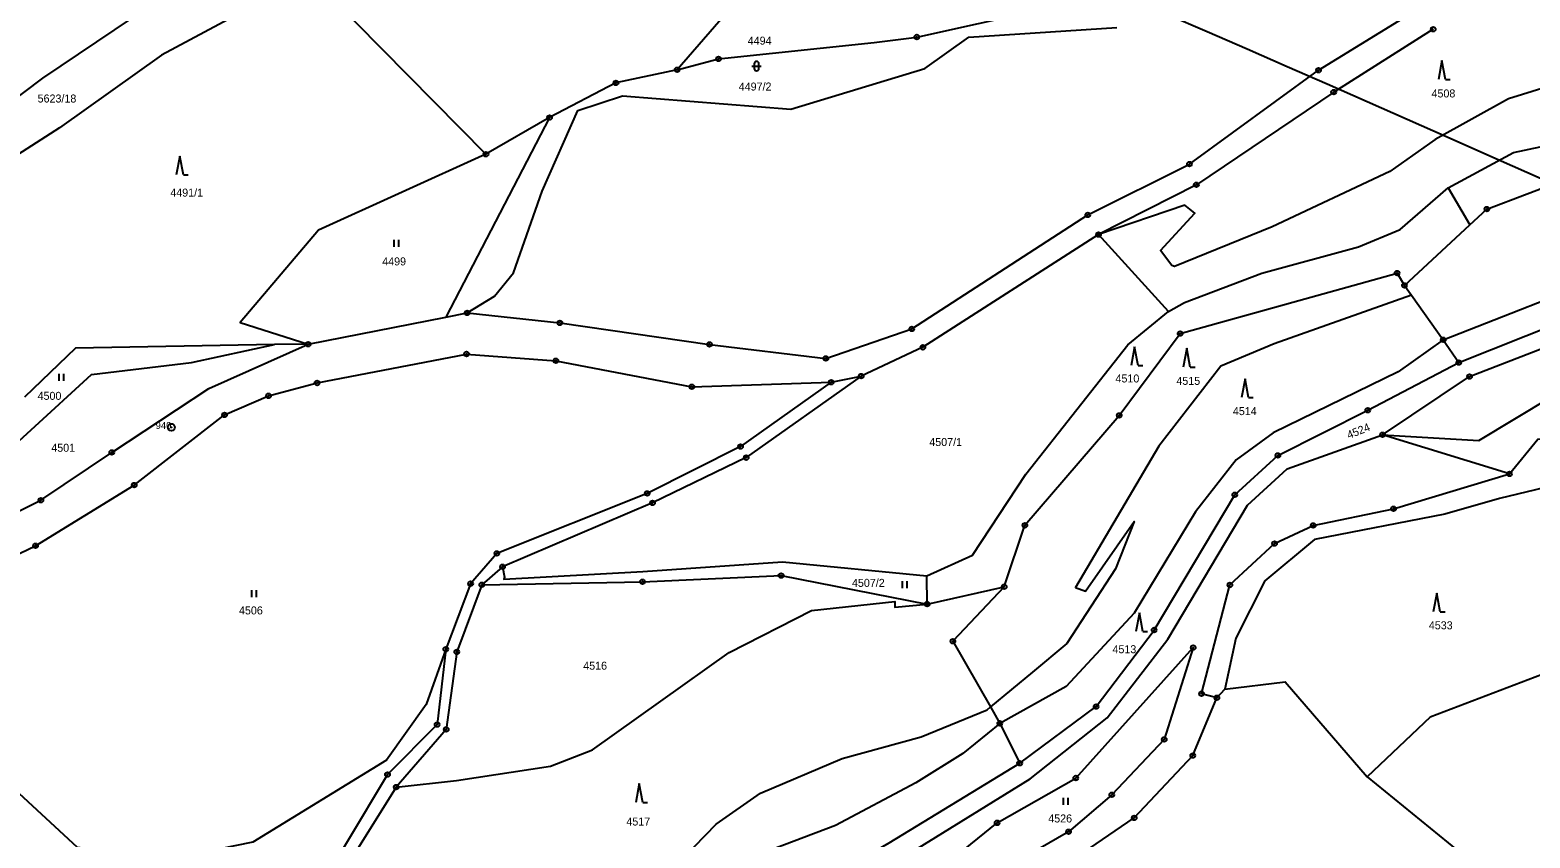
# Model space of a CAD drawing. Extents: x -644096 to -634268, y -1141430 to -1133463.
# Drawn here: x -638834.8 to -638516.2, y -1137378.3 to -1137206.7 of the extents above; entities that cross this region are included whole.
import ezdxf

# ---------------------------------------------------------------- set-up
doc = ezdxf.new("R2010")
doc.units = 0
for name, color, linetype in [('_CIVIL_CONSTRUCTION', 7, 'Continuous'), ('spodek_nasyp', 7, 'Continuous'), ('spodek_zarez', 7, 'Continuous'), ('svrsek_osa_sjezdy', 7, 'Continuous'), ('svrsek_osa_terminal_VRT', 7, 'Continuous'), ('svrsek_osa_VRT', 7, 'Continuous'), ('terminal_VRT', 7, 'Continuous')]:
    doc.layers.add(name, color=color, linetype=linetype)

msp = doc.modelspace()

# ---------------------------------------------------------------- linework, layer by layer
at = {"layer": '_CIVIL_CONSTRUCTION'}
for centre, radius in [((-638536.74, -1137206.59), 0.5), ((-638646.44, -1137208.23), 0.5), ((-638646.44, -1137208.23), 0.0303), ((-638688.54, -1137212.87), 0.5), ((-638688.54, -1137212.87), 0.0303), ((-638697.33, -1137215.18), 0.5), ((-638697.33, -1137215.18), 0.0303), ((-638561.1, -1137215.28), 0.5), ((-638561.1, -1137215.28), 0.0303), ((-638710.32, -1137217.98), 0.5), ((-638710.32, -1137217.98), 0.0303), ((-638557.89, -1137219.93), 0.5), ((-638557.89, -1137219.93), 0.0303), ((-638724.42, -1137225.33), 0.5), ((-638724.42, -1137225.33), 0.0303), ((-638737.93, -1137233.12), 0.5), ((-638737.93, -1137233.12), 0.0303), ((-638588.53, -1137235.23), 0.5), ((-638588.53, -1137235.23), 0.0303), ((-638587.06, -1137239.61), 0.5), ((-638587.06, -1137239.61), 0.0303), ((-638525.34, -1137244.76), 0.5), ((-638525.34, -1137244.76), 0.0303), ((-638610.11, -1137246.02), 0.5), ((-638610.11, -1137246.02), 0.0303), ((-638607.83, -1137250.19), 0.5), ((-638607.83, -1137250.19), 0.0303), ((-638544.42, -1137258.36), 0.5), ((-638544.42, -1137258.36), 0.0303), ((-638542.85, -1137260.97), 0.5), ((-638542.85, -1137260.97), 0.0303), ((-638741.91, -1137266.82), 0.5), ((-638741.91, -1137266.82), 0.0303), ((-638722.24, -1137268.93), 0.5), ((-638722.24, -1137268.93), 0.0303), ((-638647.51, -1137270.23), 0.5), ((-638647.51, -1137270.23), 0.0303), ((-638775.69, -1137273.48), 0.5), ((-638690.49, -1137273.51), 0.5), ((-638590.51, -1137271.21), 0.5), ((-638590.51, -1137271.21), 0.0303), ((-638534.62, -1137272.52), 0.5), ((-638534.62, -1137272.52), 0.0303), ((-638775.69, -1137273.48), 0.0303), ((-638742.05, -1137275.55), 0.5), ((-638742.05, -1137275.55), 0.0303), ((-638723.07, -1137276.98), 0.5), ((-638690.49, -1137273.51), 0.0303), ((-638665.74, -1137276.49), 0.5), ((-638665.74, -1137276.49), 0.0303), ((-638645.14, -1137274.13), 0.5), ((-638645.14, -1137274.13), 0.0303), ((-638723.07, -1137276.98), 0.0303), ((-638658.22, -1137280.25), 0.5), ((-638531.32, -1137277.37), 0.5), ((-638531.32, -1137277.37), 0.0303), ((-638773.82, -1137281.7), 0.5), ((-638773.82, -1137281.7), 0.0303), ((-638694.2, -1137282.51), 0.5), ((-638694.2, -1137282.51), 0.0303), ((-638664.6, -1137281.53), 0.5), ((-638664.6, -1137281.53), 0.0303), ((-638658.22, -1137280.25), 0.0303), ((-638529.04, -1137280.33), 0.5), ((-638529.04, -1137280.33), 0.0303), ((-638784.11, -1137284.43), 0.5), ((-638784.11, -1137284.43), 0.0303), ((-638793.44, -1137288.48), 0.5), ((-638793.44, -1137288.48), 0.0303), ((-638603.42, -1137288.58), 0.5), ((-638603.42, -1137288.58), 0.0303), ((-638550.64, -1137287.48), 0.5), ((-638550.64, -1137287.48), 0.0303), ((-638804.76, -1137291.1), 0.75), ((-638804.76, -1137291.1), 0.03), ((-638547.51, -1137292.7), 0.5), ((-638683.87, -1137295.2), 0.5), ((-638683.87, -1137295.2), 0.0303), ((-638547.51, -1137292.7), 0.0303), ((-638817.43, -1137296.45), 0.5), ((-638817.43, -1137296.45), 0.0303), ((-638682.66, -1137297.56), 0.5), ((-638682.66, -1137297.56), 0.0303), ((-638569.72, -1137297.1), 0.5), ((-638569.72, -1137297.1), 0.0303), ((-638520.58, -1137301.02), 0.5), ((-638520.58, -1137301.02), 0.0303), ((-638812.63, -1137303.39), 0.5), ((-638812.63, -1137303.39), 0.0303), ((-638703.67, -1137305.15), 0.5), ((-638703.67, -1137305.15), 0.0303), ((-638578.89, -1137305.44), 0.5), ((-638832.46, -1137306.59), 0.5), ((-638832.46, -1137306.59), 0.0303), ((-638702.55, -1137307.16), 0.5), ((-638702.55, -1137307.16), 0.0303), ((-638578.89, -1137305.44), 0.0303), ((-638545.18, -1137308.42), 0.5), ((-638545.18, -1137308.42), 0.0303), ((-638623.46, -1137311.93), 0.5), ((-638562.23, -1137311.95), 0.5), ((-638623.46, -1137311.93), 0.0303), ((-638562.23, -1137311.95), 0.0303), ((-638833.61, -1137316.27), 0.5), ((-638833.61, -1137316.27), 0.0303), ((-638735.62, -1137317.89), 0.5), ((-638735.62, -1137317.89), 0.0303), ((-638570.43, -1137315.79), 0.5), ((-638570.43, -1137315.79), 0.0303), ((-638734.41, -1137320.73), 0.5), ((-638734.41, -1137320.73), 0.0303), ((-638741.19, -1137324.32), 0.5), ((-638741.19, -1137324.32), 0.0303), ((-638738.82, -1137324.56), 0.5), ((-638704.7, -1137323.9), 0.5), ((-638704.7, -1137323.9), 0.0303), ((-638675.27, -1137322.6), 0.5), ((-638675.27, -1137322.6), 0.0303), ((-638579.94, -1137324.6), 0.5), ((-638738.82, -1137324.56), 0.0303), ((-638627.87, -1137324.99), 0.5), ((-638627.87, -1137324.99), 0.0303), ((-638579.94, -1137324.6), 0.0303), ((-638644.22, -1137328.67), 0.5), ((-638644.22, -1137328.67), 0.0303), ((-638596.02, -1137334.16), 0.5), ((-638638.77, -1137336.56), 0.5), ((-638638.77, -1137336.56), 0.0303), ((-638596.02, -1137334.16), 0.0303), ((-638746.47, -1137338.24), 0.5), ((-638746.47, -1137338.24), 0.0303), ((-638744.14, -1137338.81), 0.5), ((-638744.14, -1137338.81), 0.0303), ((-638587.73, -1137337.9), 0.5), ((-638587.73, -1137337.9), 0.0303), ((-638585.95, -1137347.69), 0.5), ((-638585.95, -1137347.69), 0.0303), ((-638582.7, -1137348.55), 0.5), ((-638582.7, -1137348.55), 0.0303), ((-638608.34, -1137350.43), 0.5), ((-638608.34, -1137350.43), 0.0303), ((-638748.32, -1137354.23), 0.5), ((-638748.32, -1137354.23), 0.0303), ((-638746.37, -1137355.28), 0.5), ((-638746.37, -1137355.28), 0.0303), ((-638628.81, -1137353.98), 0.5), ((-638628.81, -1137353.98), 0.0303), ((-638593.89, -1137357.4), 0.5), ((-638593.89, -1137357.4), 0.0303), ((-638624.58, -1137362.45), 0.5), ((-638624.58, -1137362.45), 0.0303), ((-638587.81, -1137360.82), 0.5), ((-638587.81, -1137360.82), 0.0303), ((-638758.85, -1137364.86), 0.5), ((-638758.85, -1137364.86), 0.0303), ((-638612.66, -1137365.59), 0.5), ((-638612.66, -1137365.59), 0.0303), ((-638757, -1137367.53), 0.5), ((-638757, -1137367.53), 0.0303), ((-638605.01, -1137369.15), 0.5), ((-638605.01, -1137369.15), 0.0303), ((-638629.39, -1137375.11), 0.5), ((-638629.39, -1137375.11), 0.0303), ((-638600.26, -1137374.06), 0.5), ((-638600.26, -1137374.06), 0.0303), ((-638614.19, -1137377), 0.5), ((-638614.19, -1137377), 0.0303)]:
    msp.add_circle(centre, radius, dxfattribs=at)
at = {"layer": 'spodek_nasyp'}
for radius in [8902.25, 8702.25]:
    msp.add_arc((-642050.26, -1145189.6), radius, 63.41797, 71.234685, dxfattribs=at)
at = {"layer": 'spodek_zarez'}
msp.add_circle((-638683.07, -1137056.85), 1378.08, dxfattribs=at)
at = {"layer": 'svrsek_osa_sjezdy'}
for p, q in [((-638681.46, -1137214.4), (-638679.46, -1137214.4)), ((-638680.96, -1137213.9), (-638680.96, -1137214.9)), ((-638679.96, -1137214.9), (-638679.96, -1137213.9)), ((-638534.89, -1137213.22), (-638535.64, -1137217.22)), ((-638534.14, -1137217.22), (-638534.89, -1137213.22)), ((-638534.14, -1137217.22), (-638533.14, -1137217.22)), ((-638802.95, -1137233.5), (-638803.7, -1137237.5)), ((-638802.2, -1137237.5), (-638802.95, -1137233.5)), ((-638802.2, -1137237.5), (-638801.2, -1137237.5)), ((-638757.41, -1137252.8), (-638757.41, -1137251.3)), ((-638756.41, -1137252.8), (-638756.41, -1137251.3)), ((-638600.18, -1137274.01), (-638600.93, -1137278.01)), ((-638599.43, -1137278.01), (-638600.18, -1137274.01)), ((-638589.09, -1137274.32), (-638589.84, -1137278.32)), ((-638588.34, -1137278.32), (-638589.09, -1137274.32)), ((-638828.56, -1137281.27), (-638828.56, -1137279.77)), ((-638827.56, -1137281.27), (-638827.56, -1137279.77)), ((-638599.43, -1137278.01), (-638598.43, -1137278.01)), ((-638588.34, -1137278.32), (-638587.34, -1137278.32)), ((-638576.71, -1137280.81), (-638577.46, -1137284.81)), ((-638575.96, -1137284.81), (-638576.71, -1137280.81)), ((-638575.96, -1137284.81), (-638574.96, -1137284.81)), ((-638649.46, -1137325.29), (-638649.46, -1137323.79)), ((-638648.46, -1137325.29), (-638648.46, -1137323.79)), ((-638787.69, -1137327.2), (-638787.69, -1137325.7)), ((-638786.69, -1137327.2), (-638786.69, -1137325.7)), ((-638535.99, -1137326.33), (-638536.74, -1137330.33)), ((-638535.24, -1137330.33), (-638535.99, -1137326.33)), ((-638599.15, -1137330.5), (-638599.9, -1137334.5)), ((-638598.4, -1137334.5), (-638599.15, -1137330.5)), ((-638535.24, -1137330.33), (-638534.24, -1137330.33)), ((-638598.4, -1137334.5), (-638597.4, -1137334.5)), ((-638705.39, -1137366.78), (-638706.14, -1137370.78)), ((-638704.64, -1137370.78), (-638705.39, -1137366.78)), ((-638704.64, -1137370.78), (-638703.64, -1137370.78)), ((-638615.28, -1137371.27), (-638615.28, -1137369.77)), ((-638614.28, -1137371.27), (-638614.28, -1137369.77))]:
    msp.add_line(p, q, dxfattribs=at)
for centre, start, end in [((-638680.46, -1137213.9), 0, 180), ((-638680.46, -1137214.9), 180, 359.9879)]:
    msp.add_arc(centre, 0.5, start, end, dxfattribs=at)
at = {"layer": 'svrsek_osa_terminal_VRT'}
msp.add_arc((-642050.26, -1145189.6), 8802.25, 41.413152, 75.317049, dxfattribs=at)
at = {"layer": 'terminal_VRT'}
for p, q in [((-638775.38, -1137195.2), (-638737.93, -1137233.12)), ((-638724.42, -1137225.33), (-638746.44, -1137267.71)), ((-638724.42, -1137225.33), (-638737.93, -1137233.12)), ((-638533.59, -1137240.28), (-638528.99, -1137248.14)), ((-638592.94, -1137266.49), (-638607.83, -1137250.19)), ((-638542.85, -1137260.97), (-638528.99, -1137248.14)), ((-638542.85, -1137260.97), (-638541.38, -1137263.03)), ((-638541.38, -1137263.03), (-638534.62, -1137272.52)), ((-638746.44, -1137267.71), (-638741.91, -1137266.82)), ((-638775.69, -1137273.48), (-638746.44, -1137267.71)), ((-638534.62, -1137272.52), (-638531.32, -1137277.37)), ((-638775.69, -1137273.48), (-638782.88, -1137273.55)), ((-638664.6, -1137281.53), (-638658.22, -1137280.25)), ((-638520.58, -1137301.02), (-638547.51, -1137292.7)), ((-638734.41, -1137320.73), (-638738.82, -1137324.56)), ((-638644.22, -1137328.67), (-638644.33, -1137322.67)), ((-638644.22, -1137328.67), (-638627.87, -1137324.99)), ((-638582.7, -1137348.55), (-638581.04, -1137346.72)), ((-638630.81, -1137350.49), (-638628.81, -1137353.98)), ((-638628.81, -1137353.98), (-638624.58, -1137362.45)), ((-638550.81, -1137365.33), (-638487.1, -1137417.03))]:
    msp.add_line(p, q, dxfattribs=at)
for points in [[(-638867.03, -1137243.29), (-638832.05, -1137217), (-638801.57, -1137196.38), (-638783.39, -1137186.63)], [(-638678.33, -1137189.38), (-638684.75, -1137200.68), (-638697.33, -1137215.18)], [(-638775.38, -1137195.2), (-638806.86, -1137212.06), (-638828.52, -1137227.55), (-638837.4, -1137233.28), (-638860.49, -1137249.1), (-638867.1, -1137253.27), (-638876.82, -1137260.59)], [(-638741.91, -1137266.82), (-638722.24, -1137268.93), (-638690.49, -1137273.51), (-638665.74, -1137276.49), (-638647.51, -1137270.23), (-638610.11, -1137246.02), (-638588.53, -1137235.23), (-638561.1, -1137215.28), (-638539.13, -1137201.72)], [(-638697.33, -1137215.18), (-638688.54, -1137212.87), (-638655.46, -1137209.39), (-638646.44, -1137208.23), (-638620.23, -1137202.48), (-638604.4, -1137204.58)], [(-638741.91, -1137266.82), (-638736.1, -1137263.28), (-638732.12, -1137258.31), (-638726.01, -1137240.99), (-638718.39, -1137223.82), (-638708.91, -1137220.69), (-638673.18, -1137223.52), (-638644.74, -1137214.95), (-638635.35, -1137208.27), (-638603.95, -1137206.19)], [(-638536.74, -1137206.59), (-638557.89, -1137219.93), (-638587.06, -1137239.61), (-638607.83, -1137250.19)], [(-638534.62, -1137272.52), (-638498.15, -1137258.25), (-638468.11, -1137251.74), (-638430.65, -1137248.94), (-638371.13, -1137244.2), (-638358.64, -1137244.84), (-638363.86, -1137230.57), (-638365.56, -1137221.59), (-638370.94, -1137210.86), (-638380.48, -1137206.86)], [(-638450.22, -1137211.23), (-638496.75, -1137213.94), (-638520.79, -1137221.38), (-638536.36, -1137229.99), (-638545.95, -1137236.8), (-638570.95, -1137248.57), (-638591.67, -1137256.94), (-638592.27, -1137256.74), (-638594.65, -1137253.59), (-638587.37, -1137245.61), (-638589.52, -1137243.95), (-638607.83, -1137250.19)], [(-638697.33, -1137215.18), (-638710.32, -1137217.98), (-638724.42, -1137225.33)], [(-638533.59, -1137240.28), (-638519.73, -1137232.77), (-638448.73, -1137217.68)], [(-638528.99, -1137248.14), (-638525.34, -1137244.76), (-638499.69, -1137234.99), (-638447.51, -1137222.98)], [(-638737.93, -1137233.12), (-638773.52, -1137249.27), (-638790.11, -1137268.86), (-638775.69, -1137273.48)], [(-638592.94, -1137266.49), (-638589.54, -1137264.59), (-638573.17, -1137258.4), (-638552.64, -1137252.78), (-638543.8, -1137249.08), (-638533.59, -1137240.28)], [(-638531.32, -1137277.37), (-638495.88, -1137263.27), (-638465.14, -1137256.57), (-638442.75, -1137253.28), (-638421.71, -1137252.62), (-638366.98, -1137246), (-638355.69, -1137246.75)], [(-638607.83, -1137250.19), (-638645.14, -1137274.13), (-638658.22, -1137280.25)], [(-638547.51, -1137292.7), (-638529.04, -1137280.33), (-638494.84, -1137267.11), (-638464.14, -1137260.5), (-638442.25, -1137257.42), (-638421.52, -1137256.4), (-638380.65, -1137251.8), (-638356.72, -1137259.68)], [(-638627.87, -1137324.99), (-638623.46, -1137311.93), (-638603.42, -1137288.58), (-638590.51, -1137271.21), (-638544.42, -1137258.36), (-638542.85, -1137260.97)], [(-638541.38, -1137263.03), (-638570.52, -1137273.42), (-638581.86, -1137278.1), (-638595, -1137295.13), (-638612.7, -1137325.16), (-638610.62, -1137325.94), (-638600.23, -1137311.15), (-638604.2, -1137321.17), (-638614.53, -1137337.01), (-638621.88, -1137343.09), (-638630.81, -1137350.49)], [(-638644.33, -1137322.67), (-638634.6, -1137318.26), (-638623.25, -1137301.08), (-638601.61, -1137273.62), (-638592.94, -1137266.49)], [(-638534.62, -1137272.52), (-638544.22, -1137279.3), (-638570.77, -1137292.32), (-638578.57, -1137297.99), (-638587.27, -1137309.07), (-638600.23, -1137330.55), (-638614.73, -1137346.17), (-638628.81, -1137353.98)], [(-638882.47, -1137327.61), (-638881.53, -1137329.26), (-638858.07, -1137319.34), (-638832.46, -1137306.59), (-638817.43, -1137296.45), (-638796.8, -1137282.88), (-638775.69, -1137273.48)], [(-638882.47, -1137327.61), (-638871.9, -1137320.52), (-638860.89, -1137314.76), (-638847.43, -1137303.43), (-638821.75, -1137279.88), (-638800.48, -1137277.35), (-638782.88, -1137273.55)], [(-638856.5, -1137327.2), (-638833.61, -1137316.27), (-638812.63, -1137303.39), (-638793.44, -1137288.48), (-638784.11, -1137284.43), (-638773.82, -1137281.7), (-638742.05, -1137275.55), (-638723.07, -1137276.98), (-638694.2, -1137282.51), (-638664.6, -1137281.53)], [(-638782.88, -1137273.55), (-638825.12, -1137274.29), (-638835.95, -1137284.68)], [(-638624.58, -1137362.45), (-638608.34, -1137350.43), (-638596.02, -1137334.16), (-638578.89, -1137305.44), (-638569.72, -1137297.1), (-638550.64, -1137287.48), (-638531.32, -1137277.37)], [(-638664.6, -1137281.53), (-638683.87, -1137295.2), (-638703.67, -1137305.15), (-638735.62, -1137317.89), (-638741.19, -1137324.32), (-638746.47, -1137338.24)], [(-638658.22, -1137280.25), (-638682.66, -1137297.56), (-638702.55, -1137307.16), (-638734.41, -1137320.73)], [(-638547.51, -1137292.7), (-638527.04, -1137293.91), (-638511.76, -1137284.74), (-638488.26, -1137281.15), (-638454.88, -1137286.43), (-638438.07, -1137284.97), (-638420.24, -1137289.45), (-638378.93, -1137291.23)], [(-638520.58, -1137301.02), (-638514.51, -1137293.65), (-638497.42, -1137291.53)], [(-638711.22, -1137429.64), (-638684.9, -1137403.04), (-638650.18, -1137382.99), (-638622.35, -1137365.77), (-638606.02, -1137352.78), (-638593.12, -1137336.12), (-638576.18, -1137307.66), (-638567.79, -1137299.9), (-638547.51, -1137292.7)], [(-638582.7, -1137348.55), (-638585.95, -1137347.69), (-638579.94, -1137324.6), (-638570.43, -1137315.79), (-638562.23, -1137311.95), (-638545.18, -1137308.42), (-638520.58, -1137301.02)], [(-638495.94, -1137299.81), (-638522.69, -1137306.22), (-638534.28, -1137309.58), (-638561.99, -1137314.97), (-638572.53, -1137323.75), (-638578.69, -1137335.9), (-638581.04, -1137346.72)], [(-638734.41, -1137320.73), (-638733.99, -1137322.97), (-638734.16, -1137323.39), (-638704.65, -1137321.75), (-638674.96, -1137319.65), (-638644.33, -1137322.67)], [(-638738.82, -1137324.56), (-638704.7, -1137323.9), (-638675.27, -1137322.6), (-638644.22, -1137328.67)], [(-638746.47, -1137338.24), (-638750.61, -1137349.97), (-638759.06, -1137361.78), (-638787.42, -1137379.24), (-638805.51, -1137382.89), (-638824.68, -1137380.33), (-638839, -1137367.09), (-638844.33, -1137349.08), (-638838.3, -1137327.43)], [(-638738.82, -1137324.56), (-638744.14, -1137338.81), (-638746.37, -1137355.28), (-638757, -1137367.53)], [(-638627.87, -1137324.99), (-638638.77, -1137336.56), (-638630.81, -1137350.49)], [(-638757, -1137367.53), (-638744.19, -1137366.15), (-638724.2, -1137363.1), (-638715.3, -1137359.63), (-638686.3, -1137338.95), (-638668.77, -1137330.04), (-638651.13, -1137328.12), (-638651.11, -1137329.3), (-638644.22, -1137328.67)], [(-638486.87, -1137333.43), (-638537.39, -1137352.68), (-638550.81, -1137365.33)], [(-638746.47, -1137338.24), (-638748.32, -1137354.23), (-638758.85, -1137364.86), (-638776, -1137393.42), (-638800.52, -1137414.14)], [(-638593.89, -1137357.4), (-638605.01, -1137369.15), (-638614.19, -1137377), (-638624.89, -1137383.16), (-638644.31, -1137387.25), (-638629.39, -1137375.11), (-638612.66, -1137365.59), (-638587.73, -1137337.9), (-638593.89, -1137357.4)], [(-638581.04, -1137346.72), (-638568.21, -1137345.17), (-638550.81, -1137365.33)], [(-638711.22, -1137429.64), (-638683.43, -1137411.05), (-638653.69, -1137396.72), (-638634, -1137393.75), (-638611, -1137381.38), (-638600.26, -1137374.06), (-638587.81, -1137360.82), (-638582.7, -1137348.55)], [(-638806.76, -1137425.08), (-638791.84, -1137416.62), (-638772.86, -1137411.22), (-638748.68, -1137406.88), (-638733.21, -1137406.31), (-638718.76, -1137402.26), (-638705.09, -1137393.63), (-638698.33, -1137384.94), (-638689.02, -1137375.39), (-638679.65, -1137368.79), (-638662.3, -1137361.44), (-638645.48, -1137356.85), (-638631.52, -1137351.08), (-638630.81, -1137350.49)], [(-638628.81, -1137353.98), (-638636.62, -1137360.37), (-638646.61, -1137366.63), (-638663.73, -1137375.69), (-638679.17, -1137381.58), (-638690.53, -1137388.34), (-638700.58, -1137397.67), (-638709.74, -1137410.38), (-638713.38, -1137413.71)], [(-638708.45, -1137421.13), (-638687.48, -1137399.72), (-638652.33, -1137379.38), (-638624.58, -1137362.45)], [(-638757, -1137367.53), (-638774.2, -1137395.06), (-638798.23, -1137415.4), (-638806.76, -1137425.08)]]:
    msp.add_lwpolyline(points, dxfattribs=at)

# ---------------------------------------------------------------- texts
at = {"layer": '_CIVIL_CONSTRUCTION'}
msp.add_text('940', height=1.5, dxfattribs=at).set_placement((-638808.1, -1137291.48))
at = {"layer": 'svrsek_osa_VRT'}
for s, p in [('4494', (-638682.34, -1137209.85)), ('4497/2', (-638684.25, -1137219.6)), ('5623/18', (-638833.16, -1137222.14)), ('4508', (-638537.11, -1137221.06)), ('4491/1', (-638804.98, -1137242.12)), ('4499', (-638759.97, -1137256.73)), ('4510', (-638604.23, -1137281.59)), ('4515', (-638591.3, -1137282.1)), ('4500', (-638833.17, -1137285.28)), ('4514', (-638579.3, -1137288.52)), ('4501', (-638830.26, -1137296.31)), ('4507/1', (-638643.78, -1137295.09)), ('4507/2', (-638660.2, -1137325)), ('4506', (-638790.39, -1137330.85)), ('4533', (-638537.68, -1137334.01)), ('4513', (-638604.87, -1137339.09)), ('4516', (-638717.28, -1137342.59)), ('4517', (-638708.11, -1137375.68)), ('4526', (-638618.51, -1137375.03))]:
    msp.add_text(s, height=1.7, dxfattribs=at).set_placement(p)
msp.add_text('4524', height=1.7, rotation=22, dxfattribs=at).set_placement((-638554.66, -1137293.62))

doc.saveas('drawing.dxf')
